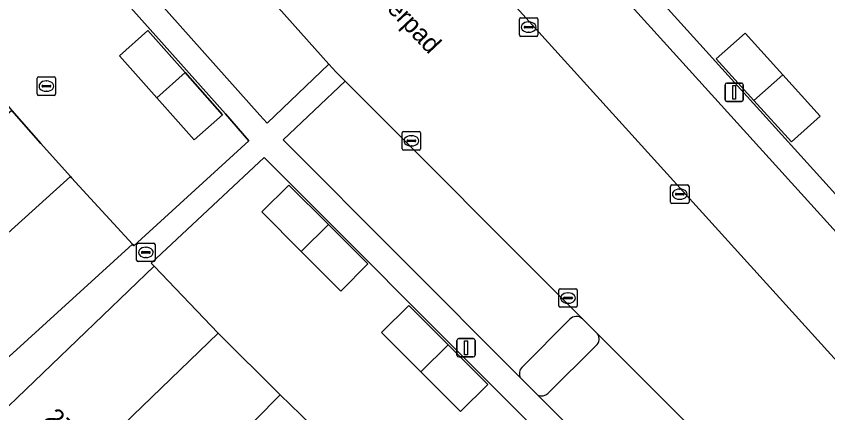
# Model space of a CAD drawing. Extents: x 160023 to 161302, y 384750 to 385707.
# Drawn here: x 160327.23 to 160371.27, y 385400.03 to 385421.56 of the extents above; entities that cross this region are included whole.
import ezdxf

# ---------------------------------------------------------------- set-up
doc = ezdxf.new("R2010")
doc.units = 0
for name, color, linetype in [('IMGEO_Erf', 7, 'Continuous'), ('IMGEO_Groenvoorziening', 7, 'Continuous'), ('IMGEO_Kolk', 7, 'Continuous'), ('IMGEO_Lichtmast', 7, 'Continuous'), ('IMGEO_Openbare_ruimte_label', 7, 'Continuous'), ('IMGEO_Pand', 7, 'Continuous'), ('IMGEO_Pand_nummerreeks', 7, 'Continuous'), ('IMGEO_Parkeervlak_halfverhard', 7, 'Continuous'), ('IMGEO_Rijbaan_lokaal_open', 7, 'Continuous')]:
    doc.layers.add(name, color=color, linetype=linetype)

msp = doc.modelspace()

# ---------------------------------------------------------------- linework, layer by layer
at = {"layer": 'IMGEO_Erf'}
for points in [[(160322.271, 385422.032), (160323.835, 385420.145), (160326.988, 385416.448), (160328.568, 385414.646), (160330.163, 385412.858), (160330.231, 385412.784), (160333.539, 385409.179), (160333.613, 385409.099), (160339.855, 385414.79), (160338.575, 385416.252), (160305.445, 385453.391)], [(160372.475, 385424.027), (160370.618, 385426.114), (160367.468, 385429.656), (160364.136, 385433.402), (160364.073, 385433.473), (160357.557, 385427.55), (160358.157, 385426.886), (160392.08, 385389.339)], [(160376.997, 385377.529), (160354.067, 385400.467), (160340.679, 385413.888), (160334.549, 385408.158), (160334.705, 385407.991), (160338.193, 385404.357), (160341.543, 385401), (160344.914, 385397.748), (160348.649, 385394.283), (160347.019, 385392.52), (160350.37, 385389.496), (160353.992, 385386.352), (160357.675, 385383.279), (160361.429, 385380.271), (160364.991, 385377.526), (160365.672, 385378.409), (160369.699, 385375.388), (160373.551, 385372.589)]]:
    msp.add_lwpolyline(points, dxfattribs=at)
for points in [[(160334.37, 385420.784), (160336.395, 385418.495), (160338.421, 385416.205), (160336.875, 385414.847), (160334.851, 385417.128), (160332.828, 385419.409)], [(160368.821, 385418.384), (160370.85, 385416.125), (160369.294, 385414.732), (160367.259, 385416.98), (160365.216, 385419.238), (160366.791, 385420.642)], [(160344.84, 385406.627), (160342.694, 385408.779), (160340.548, 385410.931), (160342.021, 385412.394), (160344.168, 385410.249), (160346.308, 385408.11)], [(160351.328, 385400.096), (160349.19, 385402.243), (160347.052, 385404.389), (160348.541, 385405.855), (160350.672, 385403.719), (160352.821, 385401.565)]]:
    msp.add_lwpolyline(points, close=True, dxfattribs=at)
at = {"layer": 'IMGEO_Groenvoorziening'}
for points in [[(160357.264, 385405.103), (160354.661, 385402.489)], [(160358.77, 385404.314), (160357.956, 385405.129)], [(160356.08, 385401.078), (160358.689, 385403.667)], [(160354.564, 385401.957), (160355.541, 385400.976)]]:
    msp.add_lwpolyline(points, dxfattribs=at)
for centre, radius, start, end in [((160357.623, 385404.758), 0.498, 48.138, 136.1654), ((160358.389, 385404.033), 0.474, 309.3653, 36.3629), ((160355.06, 385402.141), 0.529, 138.955, 200.3784), ((160355.724, 385401.482), 0.538, 250.0824, 311.3494)]:
    msp.add_arc(centre, radius, start, end, dxfattribs=at)
at = {"layer": 'IMGEO_Kolk'}
for p, q in [((160354.536, 385420.541), (160354.536, 385421.393)), ((160354.611, 385421.467), (160355.463, 385421.467)), ((160355.537, 385421.393), (160355.537, 385420.541)), ((160354.795, 385420.961), (160354.795, 385420.973)), ((160355.233, 385420.924), (160354.835, 385420.924)), ((160354.838, 385421.01), (160355.236, 385421.01)), ((160355.024, 385421.247), (160355.049, 385421.247)), ((160355.279, 385420.973), (160355.279, 385420.961)), ((160355.047, 385420.687), (160355.022, 385420.687)), ((160355.463, 385420.467), (160354.611, 385420.467)), ((160328.365, 385417.337), (160328.365, 385418.189)), ((160328.44, 385418.263), (160329.292, 385418.263)), ((160328.853, 385418.043), (160328.878, 385418.043)), ((160329.366, 385418.189), (160329.366, 385417.337)), ((160328.624, 385417.757), (160328.624, 385417.769)), ((160329.062, 385417.72), (160328.664, 385417.72)), ((160328.667, 385417.806), (160329.065, 385417.806)), ((160328.876, 385417.483), (160328.851, 385417.483)), ((160329.108, 385417.769), (160329.108, 385417.757)), ((160329.292, 385417.263), (160328.44, 385417.263)), ((160348.171, 385414.367), (160348.171, 385415.219)), ((160348.246, 385415.293), (160349.098, 385415.293)), ((160349.172, 385415.219), (160349.172, 385414.367)), ((160348.43, 385414.787), (160348.43, 385414.799)), ((160348.868, 385414.75), (160348.47, 385414.75)), ((160348.473, 385414.836), (160348.871, 385414.836)), ((160348.659, 385415.073), (160348.684, 385415.073)), ((160348.914, 385414.799), (160348.914, 385414.787)), ((160348.682, 385414.513), (160348.657, 385414.513)), ((160349.098, 385414.293), (160348.246, 385414.293)), ((160362.737, 385411.47), (160362.737, 385412.322)), ((160362.812, 385412.396), (160363.664, 385412.396)), ((160363.225, 385412.176), (160363.25, 385412.176)), ((160363.738, 385412.322), (160363.738, 385411.47)), ((160362.996, 385411.89), (160362.996, 385411.902)), ((160363.434, 385411.853), (160363.036, 385411.853)), ((160363.039, 385411.939), (160363.437, 385411.939)), ((160363.48, 385411.902), (160363.48, 385411.89)), ((160363.664, 385411.396), (160362.812, 385411.396)), ((160363.248, 385411.616), (160363.223, 385411.616)), ((160333.76, 385408.306), (160333.76, 385409.158)), ((160333.835, 385409.232), (160334.687, 385409.232)), ((160334.761, 385409.158), (160334.761, 385408.306)), ((160334.019, 385408.726), (160334.019, 385408.738)), ((160334.457, 385408.689), (160334.059, 385408.689)), ((160334.062, 385408.775), (160334.46, 385408.775)), ((160334.248, 385409.012), (160334.273, 385409.012)), ((160334.503, 385408.738), (160334.503, 385408.726)), ((160334.687, 385408.232), (160333.835, 385408.232)), ((160334.271, 385408.452), (160334.246, 385408.452)), ((160356.67, 385405.83), (160356.67, 385406.682)), ((160356.745, 385406.756), (160357.597, 385406.756)), ((160357.158, 385406.536), (160357.183, 385406.536)), ((160357.671, 385406.682), (160357.671, 385405.83)), ((160356.929, 385406.25), (160356.929, 385406.262)), ((160357.367, 385406.213), (160356.969, 385406.213)), ((160356.972, 385406.299), (160357.37, 385406.299)), ((160357.181, 385405.976), (160357.156, 385405.976)), ((160357.413, 385406.262), (160357.413, 385406.25)), ((160357.597, 385405.756), (160356.745, 385405.756))]:
    msp.add_line(p, q, dxfattribs=at)
for points in [[(160354.536, 385420.541), (160354.536, 385421.393)], [(160354.611, 385421.467), (160355.463, 385421.467)], [(160355.537, 385421.393), (160355.537, 385420.541)], [(160355.463, 385420.467), (160354.611, 385420.467)], [(160328.365, 385417.337), (160328.365, 385418.189)], [(160328.44, 385418.263), (160329.292, 385418.263)], [(160329.366, 385418.189), (160329.366, 385417.337)], [(160329.292, 385417.263), (160328.44, 385417.263)], [(160348.171, 385414.367), (160348.171, 385415.219)], [(160348.246, 385415.293), (160349.098, 385415.293)], [(160349.172, 385415.219), (160349.172, 385414.367)], [(160349.098, 385414.293), (160348.246, 385414.293)], [(160362.737, 385411.47), (160362.737, 385412.322)], [(160362.812, 385412.396), (160363.664, 385412.396)], [(160363.738, 385412.322), (160363.738, 385411.47)], [(160363.664, 385411.396), (160362.812, 385411.396)], [(160333.76, 385408.306), (160333.76, 385409.158)], [(160333.835, 385409.232), (160334.687, 385409.232)], [(160334.761, 385409.158), (160334.761, 385408.306)], [(160334.687, 385408.232), (160333.835, 385408.232)], [(160356.67, 385405.83), (160356.67, 385406.682)], [(160356.745, 385406.756), (160357.597, 385406.756)], [(160357.671, 385406.682), (160357.671, 385405.83)], [(160357.597, 385405.756), (160356.745, 385405.756)]]:
    msp.add_lwpolyline(points, dxfattribs=at)
for centre, radius, start, end in [((160354.613, 385421.391), 0.0765, 91.552, 178.448), ((160354.613, 385421.391), 0.0765, 91.552, 178.448), ((160355.461, 385421.391), 0.0765, 1.552, 88.448), ((160355.461, 385421.391), 0.0765, 1.552, 88.448), ((160354.835, 385420.97), 0.0403, 85.8775, 175.7526), ((160354.832, 385420.96), 0.0366, 178.938, 274.7102), ((160355.236, 385420.967), 0.043, 264.8664, 352.4533), ((160355.24, 385420.972), 0.0386, 1.7309, 96.639), ((160354.613, 385420.543), 0.0765, 181.552, 268.448), ((160354.613, 385420.543), 0.0765, 181.552, 268.448), ((160355.461, 385420.543), 0.0765, 271.552, 358.448), ((160355.461, 385420.543), 0.0765, 271.552, 358.448), ((160328.442, 385418.187), 0.0765, 91.552, 178.448), ((160328.442, 385418.187), 0.0765, 91.552, 178.448), ((160329.29, 385418.187), 0.0765, 1.552, 88.448), ((160329.29, 385418.187), 0.0765, 1.552, 88.448), ((160328.664, 385417.766), 0.0403, 85.8775, 175.7526), ((160328.661, 385417.756), 0.0366, 178.938, 274.7102), ((160329.065, 385417.763), 0.043, 264.8664, 352.4533), ((160329.069, 385417.768), 0.0386, 1.7309, 96.639), ((160328.442, 385417.339), 0.0765, 181.552, 268.448), ((160328.442, 385417.339), 0.0765, 181.552, 268.448), ((160329.29, 385417.339), 0.0765, 271.552, 358.448), ((160329.29, 385417.339), 0.0765, 271.552, 358.448), ((160348.248, 385415.217), 0.0765, 91.552, 178.448), ((160348.248, 385415.217), 0.0765, 91.552, 178.448), ((160349.096, 385415.217), 0.0765, 1.552, 88.448), ((160349.096, 385415.217), 0.0765, 1.552, 88.448), ((160348.47, 385414.796), 0.0403, 85.8775, 175.7526), ((160348.467, 385414.786), 0.0366, 178.938, 274.7102), ((160348.871, 385414.793), 0.043, 264.8664, 352.4533), ((160348.875, 385414.798), 0.0386, 1.7309, 96.639), ((160348.248, 385414.369), 0.0765, 181.552, 268.448), ((160348.248, 385414.369), 0.0765, 181.552, 268.448), ((160349.096, 385414.369), 0.0765, 271.552, 358.448), ((160349.096, 385414.369), 0.0765, 271.552, 358.448), ((160362.814, 385412.32), 0.0765, 91.552, 178.448), ((160362.814, 385412.32), 0.0765, 91.552, 178.448), ((160363.662, 385412.32), 0.0765, 1.552, 88.448), ((160363.662, 385412.32), 0.0765, 1.552, 88.448), ((160363.036, 385411.899), 0.0403, 85.8775, 175.7526), ((160363.033, 385411.889), 0.0366, 178.938, 274.7102), ((160363.437, 385411.896), 0.043, 264.8664, 352.4533), ((160363.441, 385411.901), 0.0386, 1.7309, 96.639), ((160362.814, 385411.472), 0.0765, 181.552, 268.448), ((160362.814, 385411.472), 0.0765, 181.552, 268.448), ((160363.662, 385411.472), 0.0765, 271.552, 358.448), ((160363.662, 385411.472), 0.0765, 271.552, 358.448), ((160333.837, 385409.156), 0.0765, 91.552, 178.448), ((160333.837, 385409.156), 0.0765, 91.552, 178.448), ((160334.685, 385409.156), 0.0765, 1.552, 88.448), ((160334.685, 385409.156), 0.0765, 1.552, 88.448), ((160334.059, 385408.735), 0.0403, 85.8775, 175.7526), ((160334.056, 385408.725), 0.0366, 178.938, 274.7102), ((160334.46, 385408.732), 0.043, 264.8664, 352.4533), ((160334.464, 385408.737), 0.0386, 1.7309, 96.639), ((160333.837, 385408.308), 0.0765, 181.552, 268.448), ((160333.837, 385408.308), 0.0765, 181.552, 268.448), ((160334.685, 385408.308), 0.0765, 271.552, 358.448), ((160334.685, 385408.308), 0.0765, 271.552, 358.448), ((160356.747, 385406.68), 0.0765, 91.552, 178.448), ((160356.747, 385406.68), 0.0765, 91.552, 178.448), ((160357.595, 385406.68), 0.0765, 1.552, 88.448), ((160357.595, 385406.68), 0.0765, 1.552, 88.448), ((160356.969, 385406.259), 0.0403, 85.8775, 175.7526), ((160356.966, 385406.249), 0.0366, 178.938, 274.7102), ((160357.37, 385406.256), 0.043, 264.8664, 352.4533), ((160357.374, 385406.261), 0.0386, 1.7309, 96.639), ((160356.747, 385405.832), 0.0765, 181.552, 268.448), ((160356.747, 385405.832), 0.0765, 181.552, 268.448), ((160357.595, 385405.832), 0.0765, 271.552, 358.448), ((160357.595, 385405.832), 0.0765, 271.552, 358.448)]:
    msp.add_arc(centre, radius, start, end, dxfattribs=at)
for centre, major_axis, ratio, start_param, end_param in [((160355.023, 385420.967), (-0.387, 0.002), 0.722429, 4.712389, 7.853982), ((160355.048, 385420.967), (-0.39, 0.002), 0.717154, 1.570796, 4.712389), ((160328.852, 385417.763), (-0.387, 0.002), 0.722429, 4.712389, 7.853982), ((160328.877, 385417.763), (-0.39, 0.002), 0.717154, 1.570796, 4.712389), ((160348.658, 385414.793), (-0.387, 0.002), 0.722429, 4.712389, 7.853982), ((160348.683, 385414.793), (-0.39, 0.002), 0.717154, 1.570796, 4.712389), ((160363.224, 385411.896), (-0.387, 0.002), 0.722429, 4.712389, 7.853982), ((160363.249, 385411.896), (-0.39, 0.002), 0.717154, 1.570796, 4.712389), ((160334.247, 385408.732), (-0.387, 0.002), 0.722429, 4.712389, 7.853982), ((160334.272, 385408.732), (-0.39, 0.002), 0.717154, 1.570796, 4.712389), ((160357.157, 385406.256), (-0.387, 0.002), 0.722429, 4.712389, 7.853982), ((160357.182, 385406.256), (-0.39, 0.002), 0.717154, 1.570796, 4.712389)]:
    msp.add_ellipse(centre, major_axis=major_axis, ratio=ratio, start_param=start_param, end_param=end_param, dxfattribs=at)
at = {"layer": 'IMGEO_Lichtmast'}
for p, q in [((160365.691, 385417.028), (160365.691, 385417.828)), ((160365.691, 385417.828), (160365.691, 385417.028)), ((160365.791, 385417.928), (160366.581, 385417.928)), ((160366.581, 385417.928), (160365.791, 385417.928)), ((160366.681, 385417.828), (160366.681, 385417.028)), ((160366.681, 385417.028), (160366.681, 385417.828)), ((160366.581, 385416.928), (160365.791, 385416.928)), ((160365.791, 385416.928), (160366.581, 385416.928)), ((160351.138, 385403.155), (160351.138, 385403.955)), ((160351.138, 385403.955), (160351.138, 385403.155)), ((160351.238, 385404.055), (160352.028, 385404.055)), ((160352.028, 385404.055), (160351.238, 385404.055)), ((160352.128, 385403.955), (160352.128, 385403.155)), ((160352.128, 385403.155), (160352.128, 385403.955)), ((160352.028, 385403.055), (160351.238, 385403.055)), ((160351.238, 385403.055), (160352.028, 385403.055))]:
    msp.add_line(p, q, dxfattribs=at)
for points in [[(160366.111, 385417.803), (160366.261, 385417.803), (160366.261, 385417.053), (160366.111, 385417.053), (160366.111, 385417.803)], [(160351.558, 385403.93), (160351.708, 385403.93), (160351.708, 385403.18), (160351.558, 385403.18), (160351.558, 385403.93)]]:
    msp.add_lwpolyline(points, dxfattribs=at)
for centre, start, end in [((160365.791, 385417.828), 90, 180), ((160365.791, 385417.828), 90, 180), ((160366.581, 385417.828), 0, 90), ((160366.581, 385417.828), 360, 90), ((160365.791, 385417.028), 180, 270), ((160365.791, 385417.028), 180, 270), ((160366.581, 385417.028), 270, 0), ((160366.581, 385417.028), 270, 0), ((160351.238, 385403.955), 90, 180), ((160351.238, 385403.955), 90, 180), ((160352.028, 385403.955), 0, 90), ((160352.028, 385403.955), 360, 90), ((160351.238, 385403.155), 180, 270), ((160351.238, 385403.155), 180, 270), ((160352.028, 385403.155), 270, 0), ((160352.028, 385403.155), 270, 0)]:
    msp.add_arc(centre, 0.1, start, end, dxfattribs=at)
at = {"layer": 'IMGEO_Pand'}
for points in [[(160334.37, 385420.784), (160332.828, 385419.409), (160334.851, 385417.128), (160336.395, 385418.495)], [(160366.791, 385420.642), (160365.216, 385419.238), (160367.259, 385416.98), (160368.821, 385418.384)], [(160336.395, 385418.495), (160334.851, 385417.128), (160336.875, 385414.847), (160338.421, 385416.205)], [(160368.821, 385418.384), (160367.259, 385416.98), (160369.294, 385414.732), (160370.85, 385416.125)], [(160330.163, 385412.858), (160328.568, 385414.646), (160326.988, 385416.448), (160318.368, 385408.951), (160321.66, 385405.168)], [(160333.539, 385409.179), (160330.231, 385412.784), (160330.163, 385412.858), (160321.66, 385405.168), (160321.611, 385405.123), (160324.993, 385401.411)], [(160340.548, 385410.931), (160342.694, 385408.779), (160344.168, 385410.249), (160342.021, 385412.394)], [(160344.168, 385410.249), (160342.694, 385408.779), (160344.84, 385406.627), (160346.308, 385408.11)], [(160338.193, 385404.357), (160334.705, 385407.991), (160326.36, 385399.955), (160329.885, 385396.34), (160329.943, 385396.39)], [(160347.052, 385404.389), (160349.19, 385402.243), (160350.672, 385403.719), (160348.541, 385405.855)], [(160341.543, 385401), (160338.193, 385404.357), (160329.943, 385396.39), (160333.518, 385392.861)], [(160350.672, 385403.719), (160349.19, 385402.243), (160351.328, 385400.096), (160352.821, 385401.565)], [(160344.914, 385397.748), (160341.543, 385401), (160333.518, 385392.861), (160337.11, 385389.316)]]:
    msp.add_lwpolyline(points, close=True, dxfattribs=at)
at = {"layer": 'IMGEO_Parkeervlak_halfverhard'}
for points in [[(160328.808, 385429.259), (160340.438, 385416.184), (160340.836, 385415.75), (160344.197, 385418.96), (160332.202, 385432.411)], [(160345.07, 385418.039), (160341.714, 385414.856), (160354.564, 385401.957)], [(160357.956, 385405.129), (160345.07, 385418.039)], [(160354.661, 385402.489), (160357.264, 385405.103)], [(160355.541, 385400.976), (160369.803, 385386.658), (160373.159, 385389.897), (160358.77, 385404.314)], [(160358.689, 385403.667), (160356.08, 385401.078)]]:
    msp.add_lwpolyline(points, dxfattribs=at)
msp.add_lwpolyline([(160357.137, 385425.962), (160353.675, 385422.824), (160378.748, 385395.123), (160382.155, 385398.3)], close=True, dxfattribs=at)
for centre, radius, start, end in [((160357.623, 385404.758), 0.498, 48.138, 136.1654), ((160358.389, 385404.033), 0.474, 309.3653, 36.3629), ((160355.06, 385402.141), 0.529, 138.955, 200.3784), ((160355.724, 385401.482), 0.538, 250.0824, 311.3494)]:
    msp.add_arc(centre, radius, start, end, dxfattribs=at)
at = {"layer": 'IMGEO_Rijbaan_lokaal_open'}
for points in [[(160349.462, 385427.28), (160345.388, 385431.289), (160322.831, 385453.576), (160321.78, 385454.614), (160316.756, 385449.732), (160317.746, 385448.622), (160331.308, 385433.414), (160332.202, 385432.411), (160344.197, 385418.96), (160344.587, 385418.523), (160345.07, 385418.039), (160357.956, 385405.129), (160358.77, 385404.314), (160373.159, 385389.897), (160374.143, 385388.911), (160379.668, 385394.107), (160378.748, 385395.123), (160353.675, 385422.824), (160351.105, 385425.664)], [(160382.964, 385397.208), (160390.817, 385388.542), (160392.08, 385389.339), (160358.157, 385426.886), (160357.137, 385425.962), (160382.155, 385398.3), (160378.748, 385395.123), (160379.668, 385394.107)]]:
    msp.add_lwpolyline(points, close=True, dxfattribs=at)
for points in [[(160305.445, 385453.391), (160338.575, 385416.252), (160339.855, 385414.79), (160333.613, 385409.099), (160333.539, 385409.179), (160324.993, 385401.411), (160324.369, 385400.844), (160325.76, 385399.377), (160326.36, 385399.955), (160334.705, 385407.991), (160334.549, 385408.158), (160340.679, 385413.888), (160354.067, 385400.467), (160376.997, 385377.529)], [(160373.159, 385389.897), (160369.803, 385386.658), (160355.541, 385400.976), (160354.564, 385401.957), (160341.714, 385414.856), (160345.07, 385418.039), (160344.587, 385418.523), (160344.197, 385418.96), (160340.836, 385415.75), (160340.438, 385416.184), (160328.808, 385429.259)]]:
    msp.add_lwpolyline(points, dxfattribs=at)

# ---------------------------------------------------------------- texts
at = {"layer": 'IMGEO_Openbare_ruimte_label'}
msp.add_text('Kees de Beverpad', height=1, rotation=313.3796, dxfattribs=at).set_placement((160342.091, 385427.447))
at = {"layer": 'IMGEO_Pand_nummerreeks'}
msp.add_text('27', height=1, rotation=314.278, dxfattribs=at).set_placement((160328.724, 385399.679))

doc.saveas('drawing.dxf')
